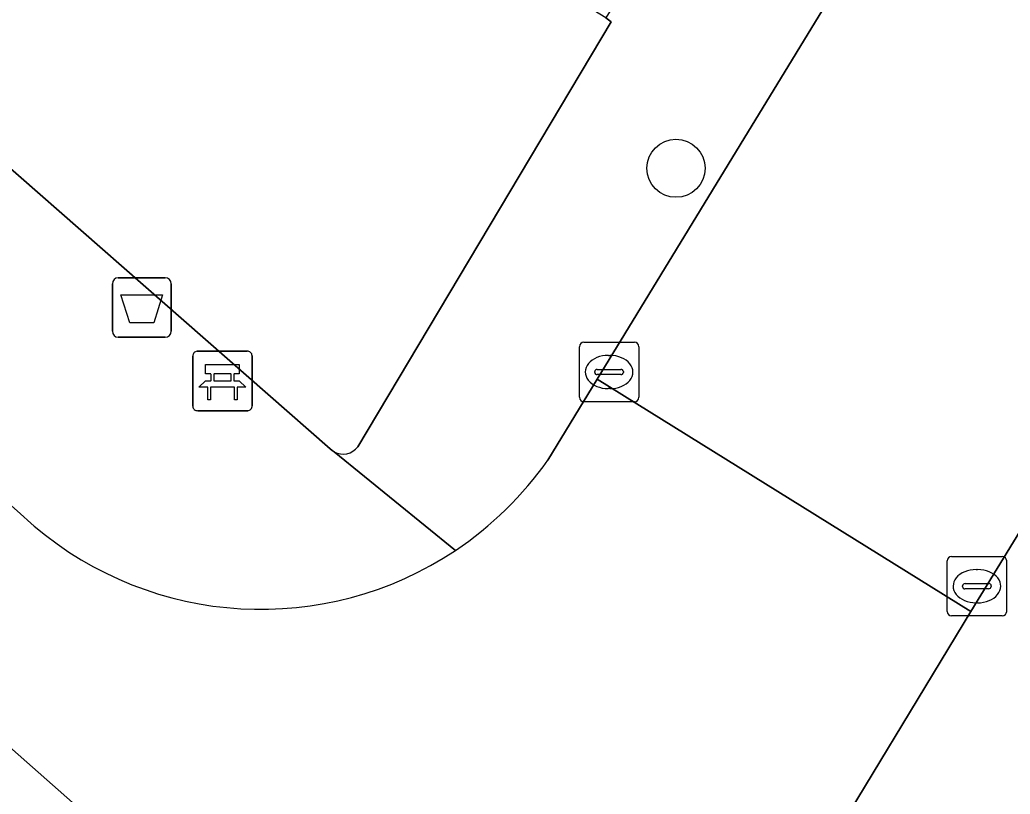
# Model space of a CAD drawing. Extents: x 162803 to 163818, y 381639 to 382475.
# Drawn here: x 163036.22 to 163052.89, y 381837.92 to 381850.95 of the extents above; entities that cross this region are included whole.
import ezdxf

# ---------------------------------------------------------------- set-up
doc = ezdxf.new("R2010")
doc.units = 0
for name, color, linetype in [('IMGEO_Afvalbak', 7, 'Continuous'), ('IMGEO_Bank', 7, 'Continuous'), ('IMGEO_Boom', 7, 'Continuous'), ('IMGEO_Erf', 7, 'Continuous'), ('IMGEO_Kolk', 7, 'Continuous'), ('IMGEO_Rijbaan_lokaal_open', 7, 'Continuous'), ('IMGEO_Voetpad_open', 7, 'Continuous')]:
    doc.layers.add(name, color=color, linetype=linetype)

msp = doc.modelspace()

# ---------------------------------------------------------------- linework, layer by layer
at = {"layer": 'IMGEO_Afvalbak'}
for p, q in [((163037.876, 381846.607), (163038.666, 381846.607)), ((163038.666, 381846.607), (163037.876, 381846.607)), ((163037.776, 381845.707), (163037.776, 381846.507)), ((163037.776, 381846.507), (163037.776, 381845.707)), ((163038.766, 381846.507), (163038.766, 381845.707)), ((163038.766, 381845.707), (163038.766, 381846.507)), ((163038.666, 381845.607), (163037.876, 381845.607)), ((163037.876, 381845.607), (163038.666, 381845.607))]:
    msp.add_line(p, q, dxfattribs=at)
msp.add_lwpolyline([(163037.919, 381846.321), (163038.623, 381846.321), (163038.474, 381845.851), (163038.068, 381845.851), (163037.919, 381846.321)], dxfattribs=at)
for centre, start, end in [((163037.876, 381846.507), 90, 180), ((163037.876, 381846.507), 90, 180), ((163038.666, 381846.507), 0, 90), ((163038.666, 381846.507), 360, 90), ((163037.876, 381845.707), 180, 270), ((163037.876, 381845.707), 180, 270), ((163038.666, 381845.707), 270, 0), ((163038.666, 381845.707), 270, 0)]:
    msp.add_arc(centre, 0.1, start, end, dxfattribs=at)
at = {"layer": 'IMGEO_Bank'}
for p, q in [((163039.13, 381844.445), (163039.13, 381845.286)), ((163039.13, 381845.286), (163039.13, 381844.445)), ((163039.205, 381845.37), (163040.046, 381845.37)), ((163040.046, 381845.37), (163039.205, 381845.37)), ((163040.13, 381845.295), (163040.13, 381844.454)), ((163040.13, 381844.454), (163040.13, 381845.295)), ((163039.439, 381844.876), (163039.439, 381844.982)), ((163039.483, 381844.982), (163039.483, 381844.876)), ((163039.771, 381844.988), (163039.489, 381844.988)), ((163039.777, 381844.876), (163039.777, 381844.982)), ((163039.821, 381844.982), (163039.821, 381844.876)), ((163039.827, 381844.768), (163039.434, 381844.768)), ((163039.489, 381844.87), (163039.771, 381844.87)), ((163040.055, 381844.37), (163039.214, 381844.37)), ((163039.214, 381844.37), (163040.055, 381844.37))]:
    msp.add_line(p, q, dxfattribs=at)
for points in [[(163039.433, 381844.988), (163039.347, 381844.988), (163039.347, 381845.149), (163039.91, 381845.149), (163039.91, 381844.988), (163039.827, 381844.988)], [(163039.377, 381844.768), (163039.235, 381844.768), (163039.347, 381844.87), (163039.433, 381844.87)], [(163039.427, 381844.761), (163039.427, 381844.554), (163039.384, 381844.554), (163039.384, 381844.761)], [(163039.827, 381844.87), (163039.91, 381844.87), (163040.022, 381844.768), (163039.883, 381844.768)], [(163039.877, 381844.761), (163039.877, 381844.554), (163039.833, 381844.554), (163039.833, 381844.761)]]:
    msp.add_lwpolyline(points, dxfattribs=at)
for centre, radius, start, end in [((163039.208, 381845.292), 0.0779, 92.4484, 184.2845), ((163039.208, 381845.292), 0.0779, 92.4484, 184.2845), ((163040.052, 381845.292), 0.0779, 2.4484, 94.2845), ((163040.052, 381845.292), 0.0779, 2.4484, 94.2845), ((163039.432, 381844.981), 0.00671, 2.8957, 87.1043), ((163039.432, 381844.877), 0.00671, 272.8957, 357.1043), ((163039.489, 381844.981), 0.00671, 92.8957, 177.1043), ((163039.489, 381844.877), 0.00671, 182.8957, 267.1043), ((163039.771, 381844.981), 0.00671, 2.8957, 87.1043), ((163039.771, 381844.877), 0.00671, 272.8957, 357.1043), ((163039.828, 381844.981), 0.00671, 92.8957, 177.1043), ((163039.828, 381844.877), 0.00671, 182.8957, 267.1043), ((163039.377, 381844.761), 0.00671, 2.8957, 87.1043), ((163039.434, 381844.761), 0.00671, 92.8957, 177.1043), ((163039.826, 381844.761), 0.00671, 2.8957, 87.1043), ((163039.883, 381844.761), 0.00671, 92.8957, 177.1043), ((163039.208, 381844.448), 0.0779, 182.4484, 274.2845), ((163039.208, 381844.448), 0.0779, 182.4484, 274.2845), ((163040.052, 381844.448), 0.0779, 272.4484, 4.2845), ((163040.052, 381844.448), 0.0779, 272.4484, 4.2845)]:
    msp.add_arc(centre, radius, start, end, dxfattribs=at)
at = {"layer": 'IMGEO_Boom'}
msp.add_circle((163047.267, 381848.45), 0.489, dxfattribs=at)
at = {"layer": 'IMGEO_Erf'}
for points in [[(163046.176, 381850.915), (163046.085, 381850.982), (163041.637, 381853.704), (163044.092, 381857.691), (163042.746, 381858.478), (163039.038, 381852.472), (163036.484, 381854.035), (163034.089, 381850.167), (163041.446, 381843.73), (163041.477, 381843.702), (163041.512, 381843.679)], [(163041.909, 381843.762), (163046.176, 381850.915)]]:
    msp.add_lwpolyline(points, dxfattribs=at)
msp.add_arc((163041.664, 381843.943), 0.304, 240.0183, 323.5989, dxfattribs=at)
at = {"layer": 'IMGEO_Kolk'}
for p, q in [((163045.64, 381844.595), (163045.64, 381845.447)), ((163045.715, 381845.521), (163046.567, 381845.521)), ((163046.641, 381845.447), (163046.641, 381844.595)), ((163046.128, 381845.301), (163046.153, 381845.301)), ((163045.942, 381845.064), (163046.34, 381845.064)), ((163045.899, 381845.015), (163045.899, 381845.027)), ((163046.337, 381844.978), (163045.939, 381844.978)), ((163046.383, 381845.027), (163046.383, 381845.015)), ((163046.151, 381844.741), (163046.126, 381844.741)), ((163046.567, 381844.521), (163045.715, 381844.521)), ((163051.909, 381841.916), (163052.761, 381841.916)), ((163051.834, 381840.99), (163051.834, 381841.842)), ((163052.835, 381841.842), (163052.835, 381840.99)), ((163052.322, 381841.696), (163052.347, 381841.696)), ((163052.093, 381841.41), (163052.093, 381841.422)), ((163052.136, 381841.459), (163052.534, 381841.459)), ((163052.577, 381841.422), (163052.577, 381841.41)), ((163052.531, 381841.373), (163052.133, 381841.373)), ((163052.345, 381841.136), (163052.32, 381841.136)), ((163052.761, 381840.916), (163051.909, 381840.916))]:
    msp.add_line(p, q, dxfattribs=at)
for points in [[(163045.64, 381844.595), (163045.64, 381845.447)], [(163045.715, 381845.521), (163046.567, 381845.521)], [(163046.641, 381845.447), (163046.641, 381844.595)], [(163046.567, 381844.521), (163045.715, 381844.521)], [(163051.909, 381841.916), (163052.761, 381841.916)], [(163051.834, 381840.99), (163051.834, 381841.842)], [(163052.835, 381841.842), (163052.835, 381840.99)], [(163052.761, 381840.916), (163051.909, 381840.916)]]:
    msp.add_lwpolyline(points, dxfattribs=at)
for centre, radius, start, end in [((163045.717, 381845.445), 0.0765, 91.552, 178.448), ((163045.717, 381845.445), 0.0765, 91.552, 178.448), ((163046.565, 381845.445), 0.0765, 1.552, 88.448), ((163046.565, 381845.445), 0.0765, 1.552, 88.448), ((163045.939, 381845.024), 0.0403, 85.8775, 175.7526), ((163046.344, 381845.026), 0.0386, 1.7309, 96.639), ((163045.936, 381845.014), 0.0366, 178.938, 274.7102), ((163046.34, 381845.021), 0.043, 264.8664, 352.4533), ((163045.717, 381844.597), 0.0765, 181.552, 268.448), ((163045.717, 381844.597), 0.0765, 181.552, 268.448), ((163046.565, 381844.597), 0.0765, 271.552, 358.448), ((163046.565, 381844.597), 0.0765, 271.552, 358.448), ((163051.911, 381841.84), 0.0765, 91.552, 178.448), ((163051.911, 381841.84), 0.0765, 91.552, 178.448), ((163052.759, 381841.84), 0.0765, 1.552, 88.448), ((163052.759, 381841.84), 0.0765, 1.552, 88.448), ((163052.133, 381841.419), 0.0403, 85.8775, 175.7526), ((163052.13, 381841.409), 0.0366, 178.938, 274.7102), ((163052.534, 381841.416), 0.043, 264.8664, 352.4533), ((163052.538, 381841.421), 0.0386, 1.7309, 96.639), ((163051.911, 381840.992), 0.0765, 181.552, 268.448), ((163051.911, 381840.992), 0.0765, 181.552, 268.448), ((163052.759, 381840.992), 0.0765, 271.552, 358.448), ((163052.759, 381840.992), 0.0765, 271.552, 358.448)]:
    msp.add_arc(centre, radius, start, end, dxfattribs=at)
for centre, major_axis, ratio, start_param, end_param in [((163046.127, 381845.021), (-0.387, 0.002), 0.722429, 4.712389, 7.853982), ((163046.152, 381845.021), (-0.39, 0.002), 0.717154, 1.570796, 4.712389), ((163052.321, 381841.416), (-0.387, 0.002), 0.722429, 4.712389, 7.853982), ((163052.346, 381841.416), (-0.39, 0.002), 0.717154, 1.570796, 4.712389)]:
    msp.add_ellipse(centre, major_axis=major_axis, ratio=ratio, start_param=start_param, end_param=end_param, dxfattribs=at)
at = {"layer": 'IMGEO_Rijbaan_lokaal_open'}
msp.add_lwpolyline([(163066.543, 381864.226), (163067.916, 381866.384), (163070.17, 381870.045), (163077.052, 381881.146), (163070.551, 381885.066), (163068.789, 381882.168), (163067.744, 381880.386), (163057.663, 381863.991), (163055.048, 381859.753), (163051.115, 381853.378), (163048.348, 381848.843), (163045.94, 381844.899), (163052.231, 381840.99), (163057.473, 381849.543), (163062.554, 381857.831), (163064.731, 381861.322)], close=True, dxfattribs=at)
for points in [[(163049.556, 381836.569), (163052.231, 381840.99), (163045.94, 381844.899), (163045.11, 381843.538)], [(163036.457, 381842.429), (163036.172, 381842.682), (163034.529, 381844.135), (163033.586, 381843.037), (163032.53, 381841.809), (163032.53, 381841.809), (163040.664, 381834.632), (163053.906, 381823.577)]]:
    msp.add_lwpolyline(points, dxfattribs=at)
for centre, radius, start, end in [((163040.27, 381846.939), 5.915, 303.7195, 324.9017), ((163040.278, 381846.934), 5.907, 229.7022, 303.6851)]:
    msp.add_arc(centre, radius, start, end, dxfattribs=at)
at = {"layer": 'IMGEO_Voetpad_open'}
for points in [[(163043.554, 381842.019), (163041.512, 381843.679), (163041.477, 381843.702), (163041.446, 381843.73), (163034.089, 381850.167), (163031.785, 381852.208), (163019.349, 381863.218), (163018.388, 381864.069), (163014.552, 381867.466), (163000, 381880.34), (162981.702, 381896.529), (162934.017, 381938.656)], [(163070.942, 381894.943), (163068.653, 381891.896), (163069.028, 381888.05), (163068.715, 381887.535), (163052.897, 381861.856), (163052.762, 381861.77), (163052.152, 381860.804), (163046.085, 381850.982), (163046.176, 381850.915), (163041.909, 381843.762)], [(163045.11, 381843.538), (163045.94, 381844.899), (163048.348, 381848.843), (163051.115, 381853.378), (163055.048, 381859.753), (163057.663, 381863.991), (163067.744, 381880.386)], [(163017.731, 381858.952), (163020.723, 381856.238), (163034.529, 381844.135), (163036.172, 381842.682), (163036.457, 381842.429)], [(163060.354, 381847.576), (163065.75, 381856.616), (163065.026, 381857.045), (163064.697, 381856.536), (163062.554, 381857.831), (163057.473, 381849.543), (163052.231, 381840.99), (163049.556, 381836.569)], [(163041.512, 381843.679), (163043.554, 381842.019)]]:
    msp.add_lwpolyline(points, dxfattribs=at)
for centre, radius, start, end in [((163041.664, 381843.943), 0.304, 240.0183, 323.5989), ((163040.27, 381846.939), 5.915, 303.7195, 324.9017), ((163040.278, 381846.934), 5.907, 229.7022, 303.6851)]:
    msp.add_arc(centre, radius, start, end, dxfattribs=at)

doc.saveas('drawing.dxf')
